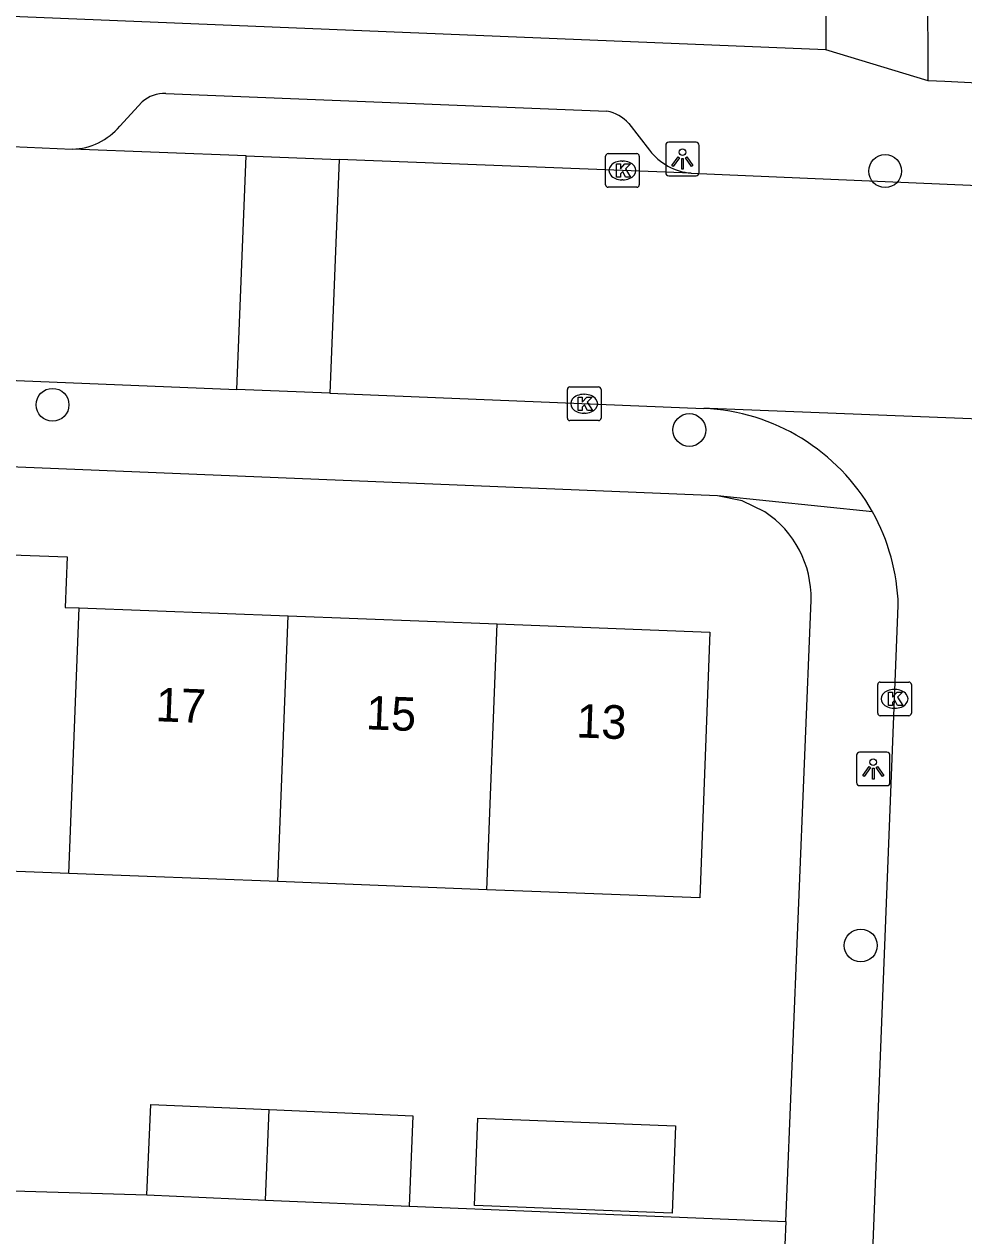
# Model space of a CAD drawing. Extents: x 160732 to 162105, y 387428 to 388479.
# Drawn here: x 161648.49 to 161676.44, y 387978.46 to 388014.51 of the extents above; entities that cross this region are included whole.
import ezdxf

# ---------------------------------------------------------------- set-up
doc = ezdxf.new("R2010")
doc.units = 0
for name, color, linetype in [('IMGEO_Boom', 7, 'Continuous'), ('IMGEO_Kolk', 7, 'Continuous'), ('IMGEO_Lichtpunt', 7, 'Continuous'), ('IMGEO_Pand', 7, 'Continuous'), ('IMGEO_Pand_nummerreeks', 7, 'Continuous'), ('IMGEO_Rijbaan_lokaal_open', 7, 'Continuous'), ('IMGEO_Voetpad_open', 7, 'Continuous')]:
    doc.layers.add(name, color=color, linetype=linetype)

msp = doc.modelspace()

# ---------------------------------------------------------------- linework, layer by layer
at = {"layer": 'IMGEO_Boom'}
for centre in [(161674.1, 388010.139), (161649.333, 388003.186), (161668.275, 388002.437), (161673.373, 387987.1)]:
    msp.add_circle(centre, 0.489, dxfattribs=at)
at = {"layer": 'IMGEO_Kolk'}
for p, q in [((161665.784, 388009.732), (161665.784, 388010.584)), ((161665.859, 388010.658), (161666.711, 388010.658)), ((161666.785, 388010.584), (161666.785, 388009.732)), ((161666.272, 388010.438), (161666.297, 388010.438)), ((161666.295, 388009.878), (161666.27, 388009.878)), ((161666.711, 388009.658), (161665.859, 388009.658)), ((161664.648, 388002.792), (161664.648, 388003.644)), ((161664.723, 388003.718), (161665.575, 388003.718)), ((161665.649, 388003.644), (161665.649, 388002.792)), ((161665.136, 388003.498), (161665.161, 388003.498)), ((161665.159, 388002.938), (161665.134, 388002.938)), ((161665.575, 388002.718), (161664.723, 388002.718)), ((161673.878, 387994.011), (161673.878, 387994.863)), ((161673.953, 387994.937), (161674.805, 387994.937)), ((161674.366, 387994.717), (161674.391, 387994.717)), ((161674.879, 387994.863), (161674.879, 387994.011)), ((161674.805, 387993.937), (161673.953, 387993.937)), ((161674.389, 387994.157), (161674.364, 387994.157))]:
    msp.add_line(p, q, dxfattribs=at)
for points in [[(161665.784, 388009.732), (161665.784, 388010.584)], [(161665.859, 388010.658), (161666.711, 388010.658)], [(161666.785, 388010.584), (161666.785, 388009.732)], [(161666.105, 388010.358), (161666.228, 388010.358), (161666.228, 388010.207), (161666.358, 388010.358), (161666.522, 388010.358), (161666.376, 388010.207), (161666.529, 388009.958), (161666.377, 388009.958), (161666.292, 388010.122), (161666.228, 388010.055), (161666.228, 388009.958), (161666.105, 388009.958), (161666.105, 388010.358)], [(161666.711, 388009.658), (161665.859, 388009.658)], [(161664.648, 388002.792), (161664.648, 388003.644)], [(161664.723, 388003.718), (161665.575, 388003.718)], [(161665.649, 388003.644), (161665.649, 388002.792)], [(161664.969, 388003.418), (161665.092, 388003.418), (161665.092, 388003.267), (161665.222, 388003.418), (161665.386, 388003.418), (161665.24, 388003.267), (161665.393, 388003.018), (161665.241, 388003.018), (161665.156, 388003.182), (161665.092, 388003.115), (161665.092, 388003.018), (161664.969, 388003.018), (161664.969, 388003.418)], [(161665.575, 388002.718), (161664.723, 388002.718)], [(161673.878, 387994.011), (161673.878, 387994.863)], [(161673.953, 387994.937), (161674.805, 387994.937)], [(161674.199, 387994.637), (161674.322, 387994.637), (161674.322, 387994.486), (161674.452, 387994.637), (161674.616, 387994.637), (161674.47, 387994.486), (161674.623, 387994.237), (161674.471, 387994.237), (161674.386, 387994.401), (161674.322, 387994.334), (161674.322, 387994.237), (161674.199, 387994.237), (161674.199, 387994.637)], [(161674.879, 387994.863), (161674.879, 387994.011)], [(161674.805, 387993.937), (161673.953, 387993.937)]]:
    msp.add_lwpolyline(points, dxfattribs=at)
for centre, start, end in [((161665.861, 388010.582), 91.552, 178.448), ((161665.861, 388010.582), 91.552, 178.448), ((161666.709, 388010.582), 1.552, 88.448), ((161666.709, 388010.582), 1.552, 88.448), ((161665.861, 388009.734), 181.552, 268.448), ((161665.861, 388009.734), 181.552, 268.448), ((161666.709, 388009.734), 271.552, 358.448), ((161666.709, 388009.734), 271.552, 358.448), ((161664.725, 388003.642), 91.552, 178.448), ((161664.725, 388003.642), 91.552, 178.448), ((161665.573, 388003.642), 1.552, 88.448), ((161665.573, 388003.642), 1.552, 88.448), ((161664.725, 388002.794), 181.552, 268.448), ((161664.725, 388002.794), 181.552, 268.448), ((161665.573, 388002.794), 271.552, 358.448), ((161665.573, 388002.794), 271.552, 358.448), ((161673.955, 387994.861), 91.552, 178.448), ((161673.955, 387994.861), 91.552, 178.448), ((161674.803, 387994.861), 1.552, 88.448), ((161674.803, 387994.861), 1.552, 88.448), ((161673.955, 387994.013), 181.552, 268.448), ((161673.955, 387994.013), 181.552, 268.448), ((161674.803, 387994.013), 271.552, 358.448), ((161674.803, 387994.013), 271.552, 358.448)]:
    msp.add_arc(centre, 0.0765, start, end, dxfattribs=at)
for centre, major_axis, ratio, start_param, end_param in [((161666.271, 388010.158), (-0.387, 0.002), 0.722429, 4.712389, 7.853982), ((161666.296, 388010.158), (-0.39, 0.002), 0.717154, 1.570796, 4.712389), ((161665.135, 388003.218), (-0.387, 0.002), 0.722429, 4.712389, 7.853982), ((161665.16, 388003.218), (-0.39, 0.002), 0.717154, 1.570796, 4.712389), ((161674.365, 387994.437), (-0.387, 0.002), 0.722429, 4.712389, 7.853982), ((161674.39, 387994.437), (-0.39, 0.002), 0.717154, 1.570796, 4.712389)]:
    msp.add_ellipse(centre, major_axis=major_axis, ratio=ratio, start_param=start_param, end_param=end_param, dxfattribs=at)
at = {"layer": 'IMGEO_Lichtpunt'}
for p, q in [((161667.572, 388010.902), (161667.572, 388010.095)), ((161667.572, 388010.902), (161667.572, 388010.095)), ((161668.474, 388010.997), (161667.666, 388010.997)), ((161668.474, 388010.997), (161667.666, 388010.997)), ((161668.568, 388010.095), (161668.568, 388010.902)), ((161668.568, 388010.095), (161668.568, 388010.902)), ((161667.666, 388010.001), (161668.474, 388010.001)), ((161667.666, 388010.001), (161668.474, 388010.001)), ((161674.148, 387992.853), (161673.34, 387992.853)), ((161674.148, 387992.853), (161673.34, 387992.853)), ((161673.246, 387992.758), (161673.246, 387991.951)), ((161673.246, 387992.758), (161673.246, 387991.951)), ((161674.242, 387991.951), (161674.242, 387992.758)), ((161674.242, 387991.951), (161674.242, 387992.758)), ((161673.34, 387991.857), (161674.148, 387991.857)), ((161673.34, 387991.857), (161674.148, 387991.857))]:
    msp.add_line(p, q, dxfattribs=at)
for points in [[(161667.946, 388010.566), (161667.985, 388010.538), (161667.797, 388010.276), (161667.759, 388010.303), (161667.946, 388010.566)], [(161668.048, 388010.518), (161668.095, 388010.518), (161668.095, 388010.196), (161668.048, 388010.196), (161668.048, 388010.518)], [(161668.158, 388010.538), (161668.196, 388010.565), (161668.383, 388010.303), (161668.344, 388010.275), (161668.158, 388010.538)], [(161673.62, 387992.422), (161673.659, 387992.394), (161673.471, 387992.132), (161673.433, 387992.159), (161673.62, 387992.422)], [(161673.722, 387992.374), (161673.769, 387992.374), (161673.769, 387992.052), (161673.722, 387992.052), (161673.722, 387992.374)], [(161673.832, 387992.394), (161673.87, 387992.421), (161674.057, 387992.159), (161674.018, 387992.131), (161673.832, 387992.394)]]:
    msp.add_lwpolyline(points, dxfattribs=at)
for centre in [(161668.071, 388010.7), (161673.745, 387992.556)]:
    msp.add_circle(centre, 0.0994, dxfattribs=at)
for centre, start, end in [((161667.666, 388010.902), 90, 180), ((161667.666, 388010.902), 90, 180), ((161668.474, 388010.902), 0, 90), ((161668.474, 388010.902), 0, 90), ((161667.666, 388010.095), 180, 270), ((161667.666, 388010.095), 180, 270), ((161668.474, 388010.095), 270, 0), ((161668.474, 388010.095), 270, 360), ((161673.34, 387992.758), 90, 180), ((161673.34, 387992.758), 90, 180), ((161674.148, 387992.758), 0, 90), ((161674.148, 387992.758), 0, 90), ((161673.34, 387991.951), 180, 270), ((161673.34, 387991.951), 180, 270), ((161674.148, 387991.951), 270, 0), ((161674.148, 387991.951), 270, 360)]:
    msp.add_arc(centre, 0.0946, start, end, dxfattribs=at)
at = {"layer": 'IMGEO_Pand'}
for points in [[(161643.904, 387997.382), (161646.414, 387997.286), (161646.471, 387998.787), (161649.764, 387998.66), (161649.706, 387997.159), (161650.121, 387997.143)], [(161649.817, 387989.239), (161650.121, 387997.143)], [(161650.121, 387997.143), (161656.337, 387996.905)], [(161656.033, 387989), (161656.337, 387996.905)], [(161656.337, 387996.905), (161662.554, 387996.666)], [(161662.249, 387988.761), (161662.554, 387996.666)], [(161662.554, 387996.666), (161668.889, 387996.422), (161668.585, 387988.517), (161663.589, 387988.709), (161662.249, 387988.761)], [(161649.817, 387989.239), (161643.6, 387989.478)], [(161656.033, 387989), (161649.817, 387989.239)], [(161662.249, 387988.761), (161656.033, 387989)], [(161652.135, 387979.682), (161652.252, 387982.371), (161655.772, 387982.217)], [(161655.669, 387979.528), (161655.772, 387982.217)], [(161655.772, 387982.217), (161660.054, 387982.031), (161659.937, 387979.342)], [(161667.865, 387981.735), (161667.765, 387979.134), (161661.886, 387979.361), (161661.987, 387981.961), (161667.865, 387981.735)], [(161652.135, 387979.682), (161655.669, 387979.528)], [(161655.669, 387979.528), (161659.937, 387979.342)]]:
    msp.add_lwpolyline(points, dxfattribs=at)
at = {"layer": 'IMGEO_Rijbaan_lokaal_open'}
for points in [[(161644.654, 388011.003), (161647.679, 388010.895), (161649.92, 388010.791)], [(161655.092, 388010.591), (161649.92, 388010.791)], [(161654.818, 388003.642), (161655.092, 388010.591)], [(161655.092, 388010.591), (161657.859, 388010.481)], [(161657.859, 388010.481), (161657.585, 388003.529)], [(161668.332, 388010.078), (161657.859, 388010.481)], [(161668.332, 388010.078), (161678.252, 388009.653), (161683.572, 388009.4), (161694.077, 388008.97), (161698.621, 388008.784), (161703.887, 388008.569), (161709.065, 388008.357), (161717.19, 388008.025)], [(161626.885, 388004.783), (161654.818, 388003.642)], [(161657.585, 388003.529), (161654.818, 388003.642)], [(161657.585, 388003.529), (161668.71, 388003.074)], [(161687.542, 388002.336), (161687.47, 388002.343), (161668.872, 388003.081), (161668.71, 388003.074)], [(161673.246, 387965.601), (161674.49, 387997.22)]]:
    msp.add_lwpolyline(points, dxfattribs=at)
for centre, radius, start, end in [((161668.461, 387997.044), 6.035, 29.3273, 87.6389), ((161668.421, 387997.041), 6.072, 1.6862, 29.1621)]:
    msp.add_arc(centre, radius, start, end, dxfattribs=at)
at = {"layer": 'IMGEO_Voetpad_open'}
for points in [[(161675.381, 388012.829), (161675.377, 388013.605), (161675.369, 388014.979), (161675.344, 388038.739), (161675.32, 388072.817), (161675.284, 388074.093)], [(161672.333, 388013.748), (161587.56, 388017.226), (161575.571, 388017.719), (161568.236, 388018.019)], [(161671.947, 388015.968), (161672.333, 388015.948), (161672.333, 388013.748)], [(161675.381, 388012.829), (161672.333, 388013.748)], [(161759.843, 388009.253), (161694.156, 388011.979), (161682.499, 388012.463), (161675.874, 388012.804), (161675.381, 388012.829)], [(161652.703, 388012.452), (161665.821, 388011.92)], [(161651.335, 388011.476), (161651.998, 388012.203)], [(161666.476, 388011.553), (161667.092, 388010.759)], [(161669.117, 388000.481), (161626.274, 388002.234)], [(161673.723, 388000), (161669.117, 388000.481)], [(161670.522, 388000), (161669.846, 388000.328), (161669.117, 388000.481)], [(161671.143, 387978.886), (161671.896, 387997.377)], [(161647.504, 387979.82), (161652.135, 387979.682)], [(161659.937, 387979.342), (161671.143, 387978.886)], [(161671.143, 387978.886), (161671.087, 387977.502)]]:
    msp.add_lwpolyline(points, dxfattribs=at)
for centre, radius, start, end in [((161652.697, 388011.347), 1.105, 89.6814, 129.2242), ((161665.65, 388010.847), 1.086, 40.5226, 80.9531), ((161649.865, 388012.709), 1.919, 271.649, 320.0142), ((161668.467, 388011.793), 1.72, 216.9453, 265.5041), ((161668.841, 387997.448), 3.056, 358.6639, 56.6297)]:
    msp.add_arc(centre, radius, start, end, dxfattribs=at)

# ---------------------------------------------------------------- texts
at = {"layer": 'IMGEO_Pand_nummerreeks'}
for s, p in [('17', (161652.388, 387993.774)), ('15', (161658.644, 387993.534)), ('13', (161664.901, 387993.293))]:
    msp.add_text(s, height=1, rotation=357.7985, dxfattribs=at).set_placement(p)

doc.saveas('drawing.dxf')
